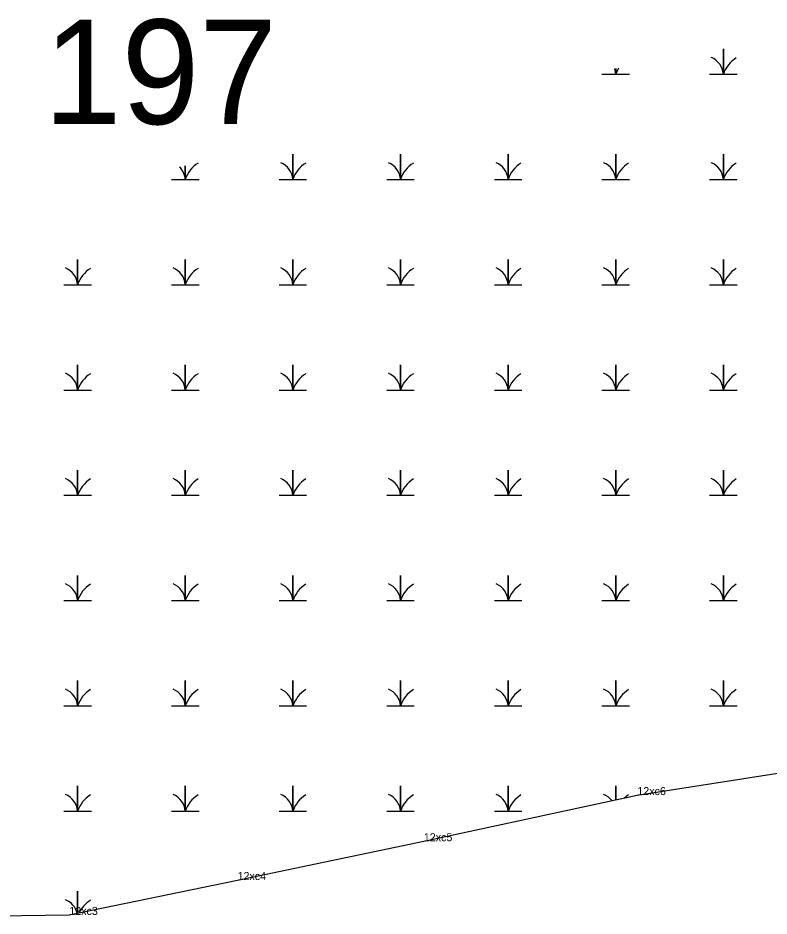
# Model space of a CAD drawing. Extents: x 2072529 to 2268796, y 436423 to 470406.
# Drawn here: x 2230453 to 2230922, y 451560 to 452121 of the extents above; entities that cross this region are included whole.
import ezdxf

# ---------------------------------------------------------------- set-up
doc = ezdxf.new("R2010")
doc.units = 0
for name, color, linetype in [('Default', 7, 'Continuous'), ('Exist Environmental Wetland Boundary Cogo Comment', 7, 'Continuous'), ('Exist Environmental Wetland Boundary Cogo Point CELL', 7, 'Continuous'), ('Old_Level_20', 7, 'Continuous')]:
    doc.layers.add(name, color=color, linetype=linetype)

msp = doc.modelspace()

# ---------------------------------------------------------------- linework, layer by layer
at = {"layer": 'Exist Environmental Wetland Boundary Cogo Point CELL'}
for points in [[(2230885.3, 452085.89), (2230893.9, 452085.89), (2230893.9, 452101.67), (2230893.9, 452085.89), (2230902.5, 452085.89)], [(2230818.05, 452085.89), (2230826.65, 452085.89), (2230826.65, 452089.34)], [(2230826.65, 452089.34), (2230826.65, 452085.89), (2230835.25, 452085.89)], [(2230616.3, 452020.09), (2230624.9, 452020.09), (2230624.9, 452035.87), (2230624.9, 452020.09), (2230633.5, 452020.09)], [(2230683.55, 452020.09), (2230692.15, 452020.09), (2230692.15, 452035.87), (2230692.15, 452020.09), (2230700.75, 452020.09)], [(2230750.8, 452020.09), (2230759.4, 452020.09), (2230759.4, 452035.87), (2230759.4, 452020.09), (2230768, 452020.09)], [(2230818.05, 452020.09), (2230826.65, 452020.09), (2230826.65, 452035.87), (2230826.65, 452020.09), (2230835.25, 452020.09)], [(2230885.3, 452020.09), (2230893.9, 452020.09), (2230893.9, 452035.87), (2230893.9, 452020.09), (2230902.5, 452020.09)], [(2230549.05, 452020.09), (2230557.65, 452020.09), (2230557.65, 452028.68)], [(2230557.65, 452028.68), (2230557.65, 452020.09), (2230566.25, 452020.09)], [(2230481.8, 451954.29), (2230490.4, 451954.29), (2230490.4, 451970.07), (2230490.4, 451954.29), (2230499, 451954.29)], [(2230549.05, 451954.29), (2230557.65, 451954.29), (2230557.65, 451970.07), (2230557.65, 451954.29), (2230566.25, 451954.29)], [(2230616.3, 451954.29), (2230624.9, 451954.29), (2230624.9, 451970.07), (2230624.9, 451954.29), (2230633.5, 451954.29)], [(2230683.55, 451954.29), (2230692.15, 451954.29), (2230692.15, 451970.07), (2230692.15, 451954.29), (2230700.75, 451954.29)], [(2230750.8, 451954.29), (2230759.4, 451954.29), (2230759.4, 451970.07), (2230759.4, 451954.29), (2230768, 451954.29)], [(2230818.05, 451954.29), (2230826.65, 451954.29), (2230826.65, 451970.07), (2230826.65, 451954.29), (2230835.25, 451954.29)], [(2230885.3, 451954.29), (2230893.9, 451954.29), (2230893.9, 451970.07), (2230893.9, 451954.29), (2230902.5, 451954.29)], [(2230481.8, 451888.49), (2230490.4, 451888.49), (2230490.4, 451904.27), (2230490.4, 451888.49), (2230499, 451888.49)], [(2230549.05, 451888.49), (2230557.65, 451888.49), (2230557.65, 451904.27), (2230557.65, 451888.49), (2230566.25, 451888.49)], [(2230616.3, 451888.49), (2230624.9, 451888.49), (2230624.9, 451904.27), (2230624.9, 451888.49), (2230633.5, 451888.49)], [(2230683.55, 451888.49), (2230692.15, 451888.49), (2230692.15, 451904.27), (2230692.15, 451888.49), (2230700.75, 451888.49)], [(2230750.8, 451888.49), (2230759.4, 451888.49), (2230759.4, 451904.27), (2230759.4, 451888.49), (2230768, 451888.49)], [(2230818.05, 451888.49), (2230826.65, 451888.49), (2230826.65, 451904.27), (2230826.65, 451888.49), (2230835.25, 451888.49)], [(2230885.3, 451888.49), (2230893.9, 451888.49), (2230893.9, 451904.27), (2230893.9, 451888.49), (2230902.5, 451888.49)], [(2230481.8, 451822.69), (2230490.4, 451822.69), (2230490.4, 451838.47), (2230490.4, 451822.69), (2230499, 451822.69)], [(2230549.05, 451822.69), (2230557.65, 451822.69), (2230557.65, 451838.47), (2230557.65, 451822.69), (2230566.25, 451822.69)], [(2230616.3, 451822.69), (2230624.9, 451822.69), (2230624.9, 451838.47), (2230624.9, 451822.69), (2230633.5, 451822.69)], [(2230683.55, 451822.69), (2230692.15, 451822.69), (2230692.15, 451838.47), (2230692.15, 451822.69), (2230700.75, 451822.69)], [(2230750.8, 451822.69), (2230759.4, 451822.69), (2230759.4, 451838.47), (2230759.4, 451822.69), (2230768, 451822.69)], [(2230818.05, 451822.69), (2230826.65, 451822.69), (2230826.65, 451838.47), (2230826.65, 451822.69), (2230835.25, 451822.69)], [(2230885.3, 451822.69), (2230893.9, 451822.69), (2230893.9, 451838.47), (2230893.9, 451822.69), (2230902.5, 451822.69)], [(2230481.8, 451756.89), (2230490.4, 451756.89), (2230490.4, 451772.67), (2230490.4, 451756.89), (2230499, 451756.89)], [(2230549.05, 451756.89), (2230557.65, 451756.89), (2230557.65, 451772.67), (2230557.65, 451756.89), (2230566.25, 451756.89)], [(2230616.3, 451756.89), (2230624.9, 451756.89), (2230624.9, 451772.67), (2230624.9, 451756.89), (2230633.5, 451756.89)], [(2230683.55, 451756.89), (2230692.15, 451756.89), (2230692.15, 451772.67), (2230692.15, 451756.89), (2230700.75, 451756.89)], [(2230750.8, 451756.89), (2230759.4, 451756.89), (2230759.4, 451772.67), (2230759.4, 451756.89), (2230768, 451756.89)], [(2230818.05, 451756.89), (2230826.65, 451756.89), (2230826.65, 451772.67), (2230826.65, 451756.89), (2230835.25, 451756.89)], [(2230885.3, 451756.89), (2230893.9, 451756.89), (2230893.9, 451772.67), (2230893.9, 451756.89), (2230902.5, 451756.89)], [(2230481.8, 451691.09), (2230490.4, 451691.09), (2230490.4, 451706.87), (2230490.4, 451691.09), (2230499, 451691.09)], [(2230549.05, 451691.09), (2230557.65, 451691.09), (2230557.65, 451706.87), (2230557.65, 451691.09), (2230566.25, 451691.09)], [(2230616.3, 451691.09), (2230624.9, 451691.09), (2230624.9, 451706.87), (2230624.9, 451691.09), (2230633.5, 451691.09)], [(2230683.55, 451691.09), (2230692.15, 451691.09), (2230692.15, 451706.87), (2230692.15, 451691.09), (2230700.75, 451691.09)], [(2230750.8, 451691.09), (2230759.4, 451691.09), (2230759.4, 451706.87), (2230759.4, 451691.09), (2230768, 451691.09)], [(2230818.05, 451691.09), (2230826.65, 451691.09), (2230826.65, 451706.87), (2230826.65, 451691.09), (2230835.25, 451691.09)], [(2230885.3, 451691.09), (2230893.9, 451691.09), (2230893.9, 451706.87), (2230893.9, 451691.09), (2230902.5, 451691.09)], [(2230481.8, 451625.29), (2230490.4, 451625.29), (2230490.4, 451641.07), (2230490.4, 451625.29), (2230499, 451625.29)], [(2230549.05, 451625.29), (2230557.65, 451625.29), (2230557.65, 451641.07), (2230557.65, 451625.29), (2230566.25, 451625.29)], [(2230616.3, 451625.29), (2230624.9, 451625.29), (2230624.9, 451641.07), (2230624.9, 451625.29), (2230633.5, 451625.29)], [(2230683.55, 451625.29), (2230692.15, 451625.29), (2230692.15, 451641.07), (2230692.15, 451625.29), (2230700.75, 451625.29)], [(2230750.8, 451625.29), (2230759.4, 451625.29), (2230759.4, 451641.07), (2230759.4, 451625.29), (2230768, 451625.29)], [(2230826.65, 451632.44), (2230826.65, 451641.07), (2230826.65, 451632.44)], [(2230490.4, 451561.54), (2230490.4, 451575.27), (2230490.4, 451561.54)]]:
    msp.add_lwpolyline(points, dxfattribs=at)
for centre, radius, start, end in [((2230881.63, 452085), 12.3, 4.1403, 67.535), ((2230912.14, 452079.83), 19.22, 122.1274, 161.6222), ((2230814.38, 452085), 12.3, 4.1403, 19.8748), ((2230844.89, 452079.83), 19.22, 148.9626, 161.6222), ((2230575.89, 452014.03), 19.22, 122.1274, 161.6222), ((2230612.63, 452019.2), 12.3, 4.1403, 67.535), ((2230643.14, 452014.03), 19.22, 122.1274, 161.6222), ((2230679.88, 452019.2), 12.3, 4.1403, 67.535), ((2230710.39, 452014.03), 19.22, 122.1274, 161.6222), ((2230747.13, 452019.2), 12.3, 4.1403, 67.535), ((2230777.64, 452014.03), 19.22, 122.1274, 161.6222), ((2230814.38, 452019.2), 12.3, 4.1403, 67.535), ((2230844.89, 452014.03), 19.22, 122.1274, 161.6222), ((2230881.63, 452019.2), 12.3, 4.1403, 67.535), ((2230912.14, 452014.03), 19.22, 122.1274, 161.6222), ((2230545.38, 452019.2), 12.3, 4.1403, 44.8525), ((2230478.13, 451953.4), 12.3, 4.1403, 67.535), ((2230508.64, 451948.23), 19.22, 122.1274, 161.6222), ((2230545.38, 451953.4), 12.3, 4.1403, 67.535), ((2230575.89, 451948.23), 19.22, 122.1274, 161.6222), ((2230612.63, 451953.4), 12.3, 4.1403, 67.535), ((2230643.14, 451948.23), 19.22, 122.1274, 161.6222), ((2230679.88, 451953.4), 12.3, 4.1403, 67.535), ((2230710.39, 451948.23), 19.22, 122.1274, 161.6222), ((2230747.13, 451953.4), 12.3, 4.1403, 67.535), ((2230777.64, 451948.23), 19.22, 122.1274, 161.6222), ((2230814.38, 451953.4), 12.3, 4.1403, 67.535), ((2230844.89, 451948.23), 19.22, 122.1274, 161.6222), ((2230881.63, 451953.4), 12.3, 4.1403, 67.535), ((2230912.14, 451948.23), 19.22, 122.1274, 161.6222), ((2230478.13, 451887.6), 12.3, 4.1403, 67.535), ((2230508.64, 451882.43), 19.22, 122.1274, 161.6222), ((2230545.38, 451887.6), 12.3, 4.1403, 67.535), ((2230575.89, 451882.43), 19.22, 122.1274, 161.6222), ((2230612.63, 451887.6), 12.3, 4.1403, 67.535), ((2230643.14, 451882.43), 19.22, 122.1274, 161.6222), ((2230679.88, 451887.6), 12.3, 4.1403, 67.535), ((2230710.39, 451882.43), 19.22, 122.1274, 161.6222), ((2230747.13, 451887.6), 12.3, 4.1403, 67.535), ((2230777.64, 451882.43), 19.22, 122.1274, 161.6222), ((2230814.38, 451887.6), 12.3, 4.1403, 67.535), ((2230844.89, 451882.43), 19.22, 122.1274, 161.6222), ((2230881.63, 451887.6), 12.3, 4.1403, 67.535), ((2230912.14, 451882.43), 19.22, 122.1274, 161.6222), ((2230478.13, 451821.8), 12.3, 4.1403, 67.535), ((2230508.64, 451816.63), 19.22, 122.1274, 161.6222), ((2230545.38, 451821.8), 12.3, 4.1403, 67.535), ((2230575.89, 451816.63), 19.22, 122.1274, 161.6222), ((2230612.63, 451821.8), 12.3, 4.1403, 67.535), ((2230643.14, 451816.63), 19.22, 122.1274, 161.6222), ((2230679.88, 451821.8), 12.3, 4.1403, 67.535), ((2230710.39, 451816.63), 19.22, 122.1274, 161.6222), ((2230747.13, 451821.8), 12.3, 4.1403, 67.535), ((2230777.64, 451816.63), 19.22, 122.1274, 161.6222), ((2230814.38, 451821.8), 12.3, 4.1403, 67.535), ((2230844.89, 451816.63), 19.22, 122.1274, 161.6222), ((2230881.63, 451821.8), 12.3, 4.1403, 67.535), ((2230912.14, 451816.63), 19.22, 122.1274, 161.6222), ((2230478.13, 451756), 12.3, 4.1403, 67.535), ((2230508.64, 451750.83), 19.22, 122.1274, 161.6222), ((2230545.38, 451756), 12.3, 4.1403, 67.535), ((2230575.89, 451750.83), 19.22, 122.1274, 161.6222), ((2230612.63, 451756), 12.3, 4.1403, 67.535), ((2230643.14, 451750.83), 19.22, 122.1274, 161.6222), ((2230679.88, 451756), 12.3, 4.1403, 67.535), ((2230710.39, 451750.83), 19.22, 122.1274, 161.6222), ((2230747.13, 451756), 12.3, 4.1403, 67.535), ((2230777.64, 451750.83), 19.22, 122.1274, 161.6222), ((2230814.38, 451756), 12.3, 4.1403, 67.535), ((2230844.89, 451750.83), 19.22, 122.1274, 161.6222), ((2230881.63, 451756), 12.3, 4.1403, 67.535), ((2230912.14, 451750.83), 19.22, 122.1274, 161.6222), ((2230478.13, 451690.2), 12.3, 4.1403, 67.535), ((2230508.64, 451685.03), 19.22, 122.1274, 161.6222), ((2230545.38, 451690.2), 12.3, 4.1403, 67.535), ((2230575.89, 451685.03), 19.22, 122.1274, 161.6222), ((2230612.63, 451690.2), 12.3, 4.1403, 67.535), ((2230643.14, 451685.03), 19.22, 122.1274, 161.6222), ((2230679.88, 451690.2), 12.3, 4.1403, 67.535), ((2230710.39, 451685.03), 19.22, 122.1274, 161.6222), ((2230747.13, 451690.2), 12.3, 4.1403, 67.535), ((2230777.64, 451685.03), 19.22, 122.1274, 161.6222), ((2230814.38, 451690.2), 12.3, 4.1403, 67.535), ((2230844.89, 451685.03), 19.22, 122.1274, 161.6222), ((2230881.63, 451690.2), 12.3, 4.1403, 67.535), ((2230912.14, 451685.03), 19.22, 122.1274, 161.6222), ((2230478.13, 451624.4), 12.3, 4.1403, 67.535), ((2230508.64, 451619.23), 19.22, 122.1274, 161.6222), ((2230545.38, 451624.4), 12.3, 4.1403, 67.535), ((2230575.89, 451619.23), 19.22, 122.1274, 161.6222), ((2230612.63, 451624.4), 12.3, 4.1403, 67.535), ((2230643.14, 451619.23), 19.22, 122.1274, 161.6222), ((2230679.88, 451624.4), 12.3, 4.1403, 67.535), ((2230710.39, 451619.23), 19.22, 122.1274, 161.6222), ((2230747.13, 451624.4), 12.3, 4.1403, 67.535), ((2230777.64, 451619.23), 19.22, 122.1274, 161.6222), ((2230814.38, 451624.4), 12.3, 37.5472, 67.535), ((2230844.89, 451619.23), 19.22, 122.1274, 131.4678), ((2230478.13, 451558.6), 12.3, 13.5208, 67.535), ((2230508.64, 451553.43), 19.22, 122.1274, 154.422)]:
    msp.add_arc(centre, radius, start, end, dxfattribs=at)
at = {"layer": 'Old_Level_20'}
for p, q in [((2230840.12, 451635.35), (2230840.12, 451635.35)), ((2230706.71, 451606.5), (2230706.71, 451606.5)), ((2230590.33, 451582.25), (2230590.33, 451582.25)), ((2230485.18, 451560.46), (2230485.18, 451560.46))]:
    msp.add_line(p, q, dxfattribs=at)
msp.add_lwpolyline([(2230425.55, 451559.76), (2230485.18, 451560.46), (2230590.33, 451582.25), (2230706.71, 451606.5), (2230840.12, 451635.35), (2230977.33, 451656.68)], dxfattribs=at)

# ---------------------------------------------------------------- texts
at = {"layer": 'Default'}
msp.add_text('197', height=65.34, dxfattribs=at).set_placement((2230469.25, 452054.71))
at = {"layer": 'Exist Environmental Wetland Boundary Cogo Comment'}
for s, p in [('12xc6', (2230840.12, 451635.35)), ('12xc5', (2230706.71, 451606.5)), ('12xc4', (2230590.33, 451582.25)), ('12xc3', (2230485.18, 451560.46))]:
    msp.add_text(s, height=5, dxfattribs=at).set_placement(p)

doc.saveas('drawing.dxf')
